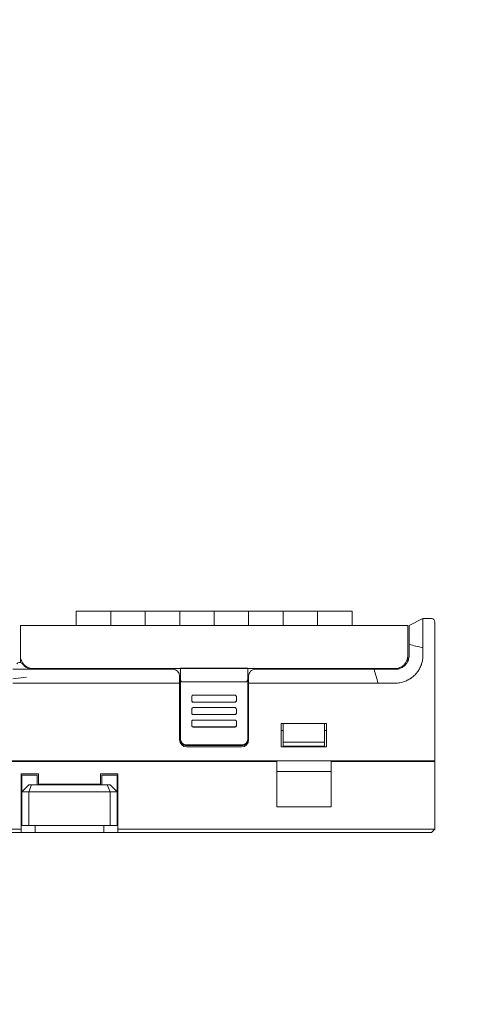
# Model space of a CAD drawing. Header units: millimetres. Extents: x -1114 to 1396, y -630 to 631.
# Tile 662 of 780: x 423 to 489, y 173 to 316. Entities that reach past the tile are written whole.
import ezdxf

# ---------------------------------------------------------------- set-up
doc = ezdxf.new("R2010")
doc.units = ezdxf.units.MM
doc.header["$MEASUREMENT"] = 0

msp = doc.modelspace()

# ---------------------------------------------------------------- linework, layer by layer
at = {"lineweight": 18}
for points, knots in [([(1038.9843, -629.7647), (1038.9843, -629.7647), (-1111.4882, -629.7647), (-1111.4882, -629.7647), (-1111.4882, -629.7647), (-1111.4882, -629.7647), (-1111.4882, 630.7883), (-1111.4882, 630.7883), (-1111.4882, 630.7883), (-1111.4882, 630.7883), (1038.9843, 630.7883), (1038.9843, 630.7883)], [0, 0, 0, 0, 0.33333333, 0.33333333, 0.33333333, 0.33333333, 0.66666667, 0.66666667, 0.66666667, 0.66666667, 1, 1, 1, 1]), ([(481.3473, 225.7412), (481.3489, 225.7875), (481.3492, 225.8336), (481.3487, 225.8796), (481.3487, 225.8796), (481.3484, 225.9025), (481.3479, 225.9255), (481.3475, 225.9484), (481.3475, 225.9484), (481.3471, 225.9713), (481.3467, 225.9941), (481.3464, 226.0169), (481.3464, 226.0169), (481.3451, 226.1081), (481.3445, 226.1986), (481.3442, 226.2884), (481.3442, 226.2884), (481.344, 226.3782), (481.3441, 226.4673), (481.3444, 226.5558), (481.3444, 226.5558), (481.3446, 226.6), (481.3448, 226.644), (481.345, 226.6878), (481.345, 226.6878), (481.3451, 226.7098), (481.3452, 226.7317), (481.3453, 226.7534), (481.3453, 226.7534), (481.3454, 226.7752), (481.3455, 226.7968), (481.3456, 226.8184), (481.3456, 226.8184), (481.346, 226.9044), (481.3464, 226.9884), (481.3467, 227.0703), (481.3467, 227.0703), (481.3469, 227.1523), (481.347, 227.2322), (481.3469, 227.3102), (481.3469, 227.3102), (481.3469, 227.3881), (481.3466, 227.464), (481.3463, 227.5379), (481.3463, 227.5379), (481.3461, 227.5748), (481.3458, 227.6113), (481.3456, 227.647), (481.3456, 227.647), (481.3454, 227.6826), (481.3451, 227.7175), (481.3448, 227.7516), (481.3448, 227.7516), (481.3443, 227.8197), (481.3438, 227.8847), (481.3434, 227.9466), (481.3434, 227.9466), (481.343, 228.0086), (481.3427, 228.0674), (481.3429, 228.1231), (481.3429, 228.1231), (481.3429, 228.1509), (481.3431, 228.178), (481.3433, 228.2042), (481.3433, 228.2042), (481.3435, 228.2174), (481.3436, 228.2303), (481.3438, 228.243), (481.3438, 228.243), (481.344, 228.2558), (481.3443, 228.2683), (481.3445, 228.2807), (481.3445, 228.2807), (481.3454, 228.33), (481.3457, 228.3752), (481.3458, 228.4167), (481.3458, 228.4167), (481.3458, 228.4581), (481.3456, 228.4957), (481.3454, 228.5294), (481.3454, 228.5294), (481.3452, 228.5631), (481.3451, 228.5929), (481.3453, 228.6189), (481.3453, 228.6189), (481.3454, 228.6319), (481.3456, 228.6439), (481.346, 228.6549), (481.346, 228.6549), (481.3464, 228.6659), (481.3469, 228.6759), (481.3477, 228.6848), (481.3477, 228.6848), (481.3485, 228.6937), (481.3495, 228.7016), (481.3508, 228.7084), (481.3508, 228.7084), (481.3514, 228.7118), (481.3522, 228.7149), (481.353, 228.7178), (481.353, 228.7178), (481.3538, 228.7207), (481.3548, 228.7233), (481.3558, 228.7257)], [0, 0, 0, 0, 0.03846154, 0.03846154, 0.03846154, 0.03846154, 0.07692308, 0.07692308, 0.07692308, 0.07692308, 0.11538462, 0.11538462, 0.11538462, 0.11538462, 0.15384615, 0.15384615, 0.15384615, 0.15384615, 0.19230769, 0.19230769, 0.19230769, 0.19230769, 0.23076923, 0.23076923, 0.23076923, 0.23076923, 0.26923077, 0.26923077, 0.26923077, 0.26923077, 0.30769231, 0.30769231, 0.30769231, 0.30769231, 0.34615385, 0.34615385, 0.34615385, 0.34615385, 0.38461538, 0.38461538, 0.38461538, 0.38461538, 0.42307692, 0.42307692, 0.42307692, 0.42307692, 0.46153846, 0.46153846, 0.46153846, 0.46153846, 0.5, 0.5, 0.5, 0.5, 0.53846154, 0.53846154, 0.53846154, 0.53846154, 0.57692308, 0.57692308, 0.57692308, 0.57692308, 0.61538462, 0.61538462, 0.61538462, 0.61538462, 0.65384615, 0.65384615, 0.65384615, 0.65384615, 0.69230769, 0.69230769, 0.69230769, 0.69230769, 0.73076923, 0.73076923, 0.73076923, 0.73076923, 0.76923077, 0.76923077, 0.76923077, 0.76923077, 0.80769231, 0.80769231, 0.80769231, 0.80769231, 0.84615385, 0.84615385, 0.84615385, 0.84615385, 0.88461538, 0.88461538, 0.88461538, 0.88461538, 0.92307692, 0.92307692, 0.92307692, 0.92307692, 0.96153846, 0.96153846, 0.96153846, 0.96153846, 1, 1, 1, 1]), ([(483.0923, 228.2412), (483.0923, 228.3738), (483.0397, 228.5009), (482.9459, 228.5947), (482.9459, 228.5947), (482.8521, 228.6885), (482.7249, 228.7412), (482.5923, 228.7412)], [0, 0, 0, 0, 0.5, 0.5, 0.5, 0.5, 1, 1, 1, 1]), ([(479.3457, 225.5501), (479.3457, 225.713), (479.3457, 225.8758), (479.3457, 226.0363), (479.3457, 226.0363), (479.3457, 226.0764), (479.3457, 226.1164), (479.3457, 226.1562), (479.3457, 226.1562), (479.3457, 226.196), (479.3457, 226.2357), (479.3457, 226.2752), (479.3457, 226.2752), (479.3457, 226.2949), (479.3457, 226.3147), (479.3457, 226.3343), (479.3457, 226.3343), (479.3457, 226.354), (479.3457, 226.3734), (479.3457, 226.3927), (479.3457, 226.3927), (479.3457, 226.4313), (479.3457, 226.4693), (479.3457, 226.5067), (479.3457, 226.5067), (479.3457, 226.5815), (479.3457, 226.6538), (479.3457, 226.7239), (479.3457, 226.7239), (479.3457, 226.794), (479.3457, 226.8617), (479.3457, 226.9272), (479.3457, 226.9272), (479.3457, 226.9436), (479.3457, 226.9598), (479.3457, 226.9759), (479.3457, 226.9759), (479.3457, 226.9919), (479.3457, 227.0079), (479.3457, 227.0236), (479.3457, 227.0236), (479.3457, 227.0551), (479.3457, 227.0856), (479.3457, 227.1152), (479.3457, 227.1152), (479.3457, 227.1745), (479.3457, 227.2301), (479.3457, 227.2822), (479.3457, 227.2822), (479.3457, 227.3343), (479.3457, 227.3828), (479.3457, 227.4275), (479.3457, 227.4275), (479.3457, 227.4387), (479.3457, 227.4496), (479.3457, 227.4603), (479.3457, 227.4603), (479.3457, 227.471), (479.3457, 227.4814), (479.3457, 227.4915), (479.3457, 227.4915), (479.3457, 227.5116), (479.3457, 227.5306), (479.3457, 227.5485), (479.3457, 227.5485), (479.3457, 227.5841), (479.3457, 227.6151), (479.3457, 227.6414), (479.3457, 227.6414), (479.3457, 227.6545), (479.3457, 227.6664), (479.3457, 227.6771), (479.3457, 227.6771), (479.3457, 227.6877), (479.3457, 227.6968), (479.3457, 227.7045), (479.3457, 227.7045), (479.3457, 227.7083), (479.3457, 227.7118), (479.3457, 227.7149), (479.3457, 227.7149), (479.3457, 227.718), (479.3457, 227.7208), (479.3457, 227.7233), (479.3457, 227.7233), (479.3457, 227.7282), (479.3457, 227.732), (479.3457, 227.7348), (479.3457, 227.7348), (479.3457, 227.7404), (479.3457, 227.7421), (479.3457, 227.7421), (479.3457, 227.7421), (479.3457, 227.7422), (479.3457, 227.7353), (479.3457, 227.7379)], [0, 0, 0, 0, 0.04166667, 0.04166667, 0.04166667, 0.04166667, 0.08333333, 0.08333333, 0.08333333, 0.08333333, 0.125, 0.125, 0.125, 0.125, 0.16666667, 0.16666667, 0.16666667, 0.16666667, 0.20833333, 0.20833333, 0.20833333, 0.20833333, 0.25, 0.25, 0.25, 0.25, 0.29166667, 0.29166667, 0.29166667, 0.29166667, 0.33333333, 0.33333333, 0.33333333, 0.33333333, 0.375, 0.375, 0.375, 0.375, 0.41666667, 0.41666667, 0.41666667, 0.41666667, 0.45833333, 0.45833333, 0.45833333, 0.45833333, 0.5, 0.5, 0.5, 0.5, 0.54166667, 0.54166667, 0.54166667, 0.54166667, 0.58333333, 0.58333333, 0.58333333, 0.58333333, 0.625, 0.625, 0.625, 0.625, 0.66666667, 0.66666667, 0.66666667, 0.66666667, 0.70833333, 0.70833333, 0.70833333, 0.70833333, 0.75, 0.75, 0.75, 0.75, 0.79166667, 0.79166667, 0.79166667, 0.79166667, 0.83333333, 0.83333333, 0.83333333, 0.83333333, 0.875, 0.875, 0.875, 0.875, 0.91666667, 0.91666667, 0.91666667, 0.91666667, 0.95833333, 0.95833333, 0.95833333, 0.95833333, 1, 1, 1, 1]), ([(481.3448, 224.5002), (481.343, 224.2648), (481.3464, 224.0294), (481.3467, 223.794), (481.3467, 223.794), (481.347, 223.5585), (481.3442, 223.3232), (481.3301, 223.0881)], [0, 0, 0, 0, 0.5, 0.5, 0.5, 0.5, 1, 1, 1, 1]), ([(422.9676, 223.391), (422.9676, 222.8871), (423.1678, 222.4038), (423.5241, 222.0475), (423.5241, 222.0475), (423.8804, 221.6912), (424.3637, 221.491), (424.8676, 221.491)], [0, 0, 0, 0, 0.5, 0.5, 0.5, 0.5, 1, 1, 1, 1]), ([(479.3457, 223.3912), (479.3457, 223.2591), (479.3327, 223.1293), (479.3073, 223.0015), (479.3073, 223.0015), (479.2947, 222.9377), (479.2788, 222.8744), (479.2598, 222.8116), (479.2598, 222.8116), (479.2503, 222.7802), (479.24, 222.7489), (479.2289, 222.7178), (479.2289, 222.7178), (479.2178, 222.6868), (479.206, 222.6561), (479.1934, 222.6258), (479.1934, 222.6258), (479.1433, 222.5048), (479.0819, 222.39), (479.0094, 222.2813), (479.0094, 222.2813), (478.9913, 222.2541), (478.9725, 222.2273), (478.953, 222.201), (478.953, 222.201), (478.9432, 222.1878), (478.9332, 222.1747), (478.9231, 222.1617), (478.9231, 222.1617), (478.913, 222.1487), (478.9027, 222.1358), (478.8922, 222.123), (478.8922, 222.123), (478.8504, 222.0721), (478.8065, 222.0236), (478.7604, 221.9775), (478.7604, 221.9775), (478.7143, 221.9314), (478.6661, 221.8876), (478.6158, 221.8462), (478.6158, 221.8462), (478.5655, 221.8049), (478.513, 221.7659), (478.4584, 221.7293), (478.4584, 221.7293), (478.4311, 221.711), (478.4032, 221.6933), (478.375, 221.6764), (478.375, 221.6764), (478.3467, 221.6594), (478.3182, 221.6433), (478.2894, 221.6278), (478.2894, 221.6278), (478.2317, 221.5969), (478.1728, 221.5691), (478.1127, 221.5441), (478.1127, 221.5441), (478.0526, 221.5191), (477.9912, 221.4971), (477.9287, 221.478), (477.9287, 221.478), (477.8974, 221.4685), (477.8658, 221.4597), (477.834, 221.4517), (477.834, 221.4517), (477.8021, 221.4437), (477.7698, 221.4364), (477.7375, 221.4299), (477.7375, 221.4299), (477.7052, 221.4235), (477.6728, 221.4178), (477.6404, 221.413), (477.6404, 221.413), (477.6079, 221.4082), (477.5753, 221.4041), (477.5427, 221.4009), (477.5427, 221.4009), (477.4774, 221.3944), (477.4117, 221.3912), (477.3457, 221.3912)], [0, 0, 0, 0, 0.05, 0.05, 0.05, 0.05, 0.1, 0.1, 0.1, 0.1, 0.15, 0.15, 0.15, 0.15, 0.2, 0.2, 0.2, 0.2, 0.25, 0.25, 0.25, 0.25, 0.3, 0.3, 0.3, 0.3, 0.35, 0.35, 0.35, 0.35, 0.4, 0.4, 0.4, 0.4, 0.45, 0.45, 0.45, 0.45, 0.5, 0.5, 0.5, 0.5, 0.55, 0.55, 0.55, 0.55, 0.6, 0.6, 0.6, 0.6, 0.65, 0.65, 0.65, 0.65, 0.7, 0.7, 0.7, 0.7, 0.75, 0.75, 0.75, 0.75, 0.8, 0.8, 0.8, 0.8, 0.85, 0.85, 0.85, 0.85, 0.9, 0.9, 0.9, 0.9, 0.95, 0.95, 0.95, 0.95, 1, 1, 1, 1]), ([(478.3695, 219.5244), (478.5703, 219.5776), (478.7645, 219.6457), (478.9523, 219.728), (478.9523, 219.728), (479.1402, 219.8103), (479.3215, 219.907), (479.4963, 220.0185), (479.4963, 220.0185), (479.5182, 220.0325), (479.5399, 220.0467), (479.5615, 220.061), (479.5615, 220.061), (479.5831, 220.0754), (479.6046, 220.09), (479.6258, 220.1047), (479.6258, 220.1047), (479.6683, 220.1342), (479.7101, 220.1644), (479.7513, 220.1954), (479.7513, 220.1954), (479.8335, 220.2573), (479.9131, 220.3221), (479.99, 220.3898), (479.99, 220.3898), (480.1438, 220.5252), (480.2868, 220.6722), (480.4189, 220.8308), (480.4189, 220.8308), (480.4519, 220.8705), (480.4843, 220.9109), (480.5159, 220.952), (480.5159, 220.952), (480.5476, 220.9932), (480.5784, 221.0349), (480.6083, 221.077), (480.6083, 221.077), (480.6681, 221.1613), (480.7243, 221.2475), (480.777, 221.3355), (480.777, 221.3355), (480.8297, 221.4235), (480.8789, 221.5133), (480.9246, 221.605), (480.9246, 221.605), (480.9703, 221.6967), (481.0124, 221.7902), (481.0511, 221.8855), (481.0511, 221.8855), (481.0705, 221.9332), (481.089, 221.9813), (481.1067, 222.0299), (481.1067, 222.0299), (481.1243, 222.0784), (481.1411, 222.1275), (481.1569, 222.1769), (481.1569, 222.1769), (481.1886, 222.2758), (481.2162, 222.3754), (481.2398, 222.4758), (481.2398, 222.4758), (481.2633, 222.5762), (481.2827, 222.6774), (481.2979, 222.7794), (481.2979, 222.7794), (481.313, 222.8815), (481.3239, 222.9843), (481.3301, 223.0881)], [0, 0, 0, 0, 0.05882353, 0.05882353, 0.05882353, 0.05882353, 0.11764706, 0.11764706, 0.11764706, 0.11764706, 0.17647059, 0.17647059, 0.17647059, 0.17647059, 0.23529412, 0.23529412, 0.23529412, 0.23529412, 0.29411765, 0.29411765, 0.29411765, 0.29411765, 0.35294118, 0.35294118, 0.35294118, 0.35294118, 0.41176471, 0.41176471, 0.41176471, 0.41176471, 0.47058824, 0.47058824, 0.47058824, 0.47058824, 0.52941176, 0.52941176, 0.52941176, 0.52941176, 0.58823529, 0.58823529, 0.58823529, 0.58823529, 0.64705882, 0.64705882, 0.64705882, 0.64705882, 0.70588235, 0.70588235, 0.70588235, 0.70588235, 0.76470588, 0.76470588, 0.76470588, 0.76470588, 0.82352941, 0.82352941, 0.82352941, 0.82352941, 0.88235294, 0.88235294, 0.88235294, 0.88235294, 0.94117647, 0.94117647, 0.94117647, 0.94117647, 1, 1, 1, 1]), ([(423.8676, 221.3909), (423.5343, 221.3909), (423.201, 221.3909), (422.8676, 221.3909), (422.8676, 221.3909), (422.5343, 221.3909), (422.201, 221.3909), (421.8676, 221.3909)], [0, 0, 0, 0, 0.5, 0.5, 0.5, 0.5, 1, 1, 1, 1]), ([(423.2676, 222.191), (423.1732, 222.3169), (423.025, 222.391), (422.8676, 222.391), (422.8676, 222.391), (422.7103, 222.391), (422.5621, 222.3169), (422.4676, 222.191)], [0, 0, 0, 0, 0.5, 0.5, 0.5, 0.5, 1, 1, 1, 1]), ([(457.0704, 221.3912), (456.8052, 221.3912), (456.5508, 221.2858), (456.3633, 221.0983), (456.3633, 221.0983), (456.1758, 220.9107), (456.0704, 220.6564), (456.0704, 220.3912)], [0, 0, 0, 0, 0.5, 0.5, 0.5, 0.5, 1, 1, 1, 1]), ([(474.2611, 221.3912), (474.3798, 221.3912), (474.4985, 221.3912), (474.6172, 221.3912), (474.6172, 221.3912), (474.7441, 221.3912), (474.871, 221.3912), (474.9979, 221.3912), (474.9979, 221.3912), (475.1248, 221.3912), (475.2517, 221.3912), (475.3786, 221.3912)], [0, 0, 0, 0, 0.33333333, 0.33333333, 0.33333333, 0.33333333, 0.66666667, 0.66666667, 0.66666667, 0.66666667, 1, 1, 1, 1]), ([(475.3786, 221.3912), (475.4379, 221.3912), (475.4971, 221.3912), (475.5563, 221.3912), (475.5563, 221.3912), (475.6199, 221.3912), (475.6834, 221.3912), (475.747, 221.3912), (475.747, 221.3912), (475.8106, 221.3912), (475.8741, 221.3912), (475.9377, 221.3912)], [0, 0, 0, 0, 0.33333333, 0.33333333, 0.33333333, 0.33333333, 0.66666667, 0.66666667, 0.66666667, 0.66666667, 1, 1, 1, 1]), ([(475.9377, 221.3912), (475.997, 221.3912), (476.0564, 221.3912), (476.1158, 221.3912), (476.1158, 221.3912), (476.1792, 221.3912), (476.2427, 221.3912), (476.3062, 221.3912), (476.3062, 221.3912), (476.3697, 221.3912), (476.4332, 221.3912), (476.4967, 221.3912)], [0, 0, 0, 0, 0.33333333, 0.33333333, 0.33333333, 0.33333333, 0.66666667, 0.66666667, 0.66666667, 0.66666667, 1, 1, 1, 1]), ([(446.1704, 220.1359), (446.171, 220.1057), (446.1717, 220.0756), (446.1738, 220.0455), (446.1738, 220.0455), (446.1759, 220.0167), (446.1794, 219.9879), (446.1841, 219.9593), (446.1841, 219.9593), (446.1886, 219.9318), (446.1943, 219.9044), (446.2013, 219.8774), (446.2013, 219.8774), (446.208, 219.8512), (446.2159, 219.8253), (446.2252, 219.7996), (446.2252, 219.7996), (446.2452, 219.7447), (446.2713, 219.6907), (446.3093, 219.6437), (446.3093, 219.6437), (446.3194, 219.6312), (446.3304, 219.6192), (446.3425, 219.6081), (446.3425, 219.6081), (446.3533, 219.5982), (446.365, 219.5891), (446.3777, 219.581), (446.3777, 219.581), (446.3918, 219.572), (446.4071, 219.5642), (446.4235, 219.5596), (446.4235, 219.5596), (446.4385, 219.5554), (446.4545, 219.5539), (446.4704, 219.5524)], [0, 0, 0, 0, 0.11111111, 0.11111111, 0.11111111, 0.11111111, 0.22222222, 0.22222222, 0.22222222, 0.22222222, 0.33333333, 0.33333333, 0.33333333, 0.33333333, 0.44444444, 0.44444444, 0.44444444, 0.44444444, 0.55555556, 0.55555556, 0.55555556, 0.55555556, 0.66666667, 0.66666667, 0.66666667, 0.66666667, 0.77777778, 0.77777778, 0.77777778, 0.77777778, 0.88888889, 0.88888889, 0.88888889, 0.88888889, 1, 1, 1, 1]), ([(455.6704, 219.5524), (455.6872, 219.5524), (455.7035, 219.5551), (455.7193, 219.5601), (455.7193, 219.5601), (455.735, 219.5652), (455.7494, 219.5723), (455.7629, 219.5808), (455.7629, 219.5808), (455.7696, 219.585), (455.7761, 219.5896), (455.7823, 219.5944), (455.7823, 219.5944), (455.7885, 219.5993), (455.7943, 219.6043), (455.8, 219.6096), (455.8, 219.6096), (455.8112, 219.62), (455.8215, 219.6313), (455.8311, 219.6431), (455.8311, 219.6431), (455.8407, 219.6549), (455.8494, 219.6672), (455.8575, 219.6797), (455.8575, 219.6797), (455.8655, 219.6922), (455.8729, 219.705), (455.8798, 219.7179), (455.8798, 219.7179), (455.8935, 219.7439), (455.9051, 219.7707), (455.9151, 219.7982), (455.9151, 219.7982), (455.9251, 219.8256), (455.9334, 219.8533), (455.9403, 219.8812), (455.9403, 219.8812), (455.9473, 219.909), (455.9529, 219.9371), (455.9573, 219.9652), (455.9573, 219.9652), (455.9662, 220.0215), (455.9704, 220.0784), (455.9704, 220.1358)], [0, 0, 0, 0, 0.09090909, 0.09090909, 0.09090909, 0.09090909, 0.18181818, 0.18181818, 0.18181818, 0.18181818, 0.27272727, 0.27272727, 0.27272727, 0.27272727, 0.36363636, 0.36363636, 0.36363636, 0.36363636, 0.45454545, 0.45454545, 0.45454545, 0.45454545, 0.54545455, 0.54545455, 0.54545455, 0.54545455, 0.63636364, 0.63636364, 0.63636364, 0.63636364, 0.72727273, 0.72727273, 0.72727273, 0.72727273, 0.81818182, 0.81818182, 0.81818182, 0.81818182, 0.90909091, 0.90909091, 0.90909091, 0.90909091, 1, 1, 1, 1]), ([(423.8676, 219.3912), (423.5343, 219.3912), (423.201, 219.3912), (422.8676, 219.3912), (422.8676, 219.3912), (422.5343, 219.3912), (422.201, 219.3912), (421.8676, 219.3912)], [0, 0, 0, 0, 0.5, 0.5, 0.5, 0.5, 1, 1, 1, 1]), ([(474.849, 219.3912), (474.849, 219.3912), (474.849, 219.3912), (474.849, 219.3912), (474.849, 219.3912), (475.3209, 219.3912), (475.7912, 219.3911), (476.2621, 219.3913)], [0, 0, 0, 0, 0.5, 0.5, 0.5, 0.5, 1, 1, 1, 1]), ([(476.2621, 219.3913), (476.2621, 219.3913), (476.2621, 219.3913), (476.2621, 219.3913), (476.2621, 219.3913), (476.4976, 219.3913), (476.7331, 219.3906), (476.9684, 219.3919)], [0, 0, 0, 0, 0.5, 0.5, 0.5, 0.5, 1, 1, 1, 1]), ([(476.9684, 219.3919), (476.9684, 219.3919), (476.9684, 219.3919), (476.9685, 219.3919), (476.9685, 219.3919), (477.2038, 219.3932), (477.4396, 219.3839), (477.6743, 219.4042)], [0, 0, 0, 0, 0.5, 0.5, 0.5, 0.5, 1, 1, 1, 1]), ([(477.6743, 219.4042), (477.6743, 219.4042), (477.6744, 219.4042), (477.6744, 219.4042), (477.6744, 219.4042), (477.909, 219.4245), (478.142, 219.464), (478.3695, 219.5244)], [0, 0, 0, 0, 0.5, 0.5, 0.5, 0.5, 1, 1, 1, 1]), ([(448.0242, 217.6444), (447.9712, 217.6444), (447.9203, 217.6234), (447.8828, 217.5859), (447.8828, 217.5859), (447.8453, 217.5485), (447.8242, 217.4977), (447.8242, 217.4447)], [0, 0, 0, 0, 0.5, 0.5, 0.5, 0.5, 1, 1, 1, 1]), ([(454.299, 217.4447), (454.299, 217.4977), (454.2779, 217.5485), (454.2404, 217.5859), (454.2404, 217.5859), (454.2029, 217.6234), (454.1521, 217.6444), (454.099, 217.6444)], [0, 0, 0, 0, 0.5, 0.5, 0.5, 0.5, 1, 1, 1, 1]), ([(447.8242, 216.8455), (447.8242, 216.7926), (447.8453, 216.7418), (447.8828, 216.7043), (447.8828, 216.7043), (447.9203, 216.6669), (447.9712, 216.6458), (448.0242, 216.6458)], [0, 0, 0, 0, 0.5, 0.5, 0.5, 0.5, 1, 1, 1, 1]), ([(447.8242, 216.8289), (447.8242, 216.7759), (447.8453, 216.7251), (447.8828, 216.6876), (447.8828, 216.6876), (447.9203, 216.6502), (447.9712, 216.6291), (448.0242, 216.6291)], [0, 0, 0, 0, 0.5, 0.5, 0.5, 0.5, 1, 1, 1, 1]), ([(448.0242, 215.8375), (447.9712, 215.8375), (447.9203, 215.8165), (447.8828, 215.779), (447.8828, 215.779), (447.8453, 215.7415), (447.8242, 215.6907), (447.8242, 215.6378)], [0, 0, 0, 0, 0.5, 0.5, 0.5, 0.5, 1, 1, 1, 1]), ([(454.099, 216.6458), (454.1521, 216.6458), (454.2029, 216.6669), (454.2404, 216.7043), (454.2404, 216.7043), (454.2779, 216.7418), (454.299, 216.7926), (454.299, 216.8455)], [0, 0, 0, 0, 0.5, 0.5, 0.5, 0.5, 1, 1, 1, 1]), ([(454.299, 215.6378), (454.299, 215.6907), (454.2779, 215.7415), (454.2404, 215.779), (454.2404, 215.779), (454.2029, 215.8165), (454.1521, 215.8375), (454.099, 215.8375)], [0, 0, 0, 0, 0.5, 0.5, 0.5, 0.5, 1, 1, 1, 1]), ([(447.8242, 215.0386), (447.8242, 214.9856), (447.8453, 214.9348), (447.8828, 214.8974), (447.8828, 214.8974), (447.9203, 214.8599), (447.9712, 214.8389), (448.0242, 214.8389)], [0, 0, 0, 0, 0.5, 0.5, 0.5, 0.5, 1, 1, 1, 1]), ([(447.8242, 215.0219), (447.8242, 214.9689), (447.8453, 214.9181), (447.8828, 214.8807), (447.8828, 214.8807), (447.9203, 214.8432), (447.9712, 214.8222), (448.0242, 214.8222)], [0, 0, 0, 0, 0.5, 0.5, 0.5, 0.5, 1, 1, 1, 1]), ([(448.0242, 214.0305), (447.9712, 214.0305), (447.9203, 214.0095), (447.8828, 213.9721), (447.8828, 213.9721), (447.8453, 213.9346), (447.8242, 213.8838), (447.8242, 213.8308)], [0, 0, 0, 0, 0.5, 0.5, 0.5, 0.5, 1, 1, 1, 1]), ([(454.099, 214.8389), (454.1521, 214.8389), (454.2029, 214.8599), (454.2404, 214.8974), (454.2404, 214.8974), (454.2779, 214.9348), (454.299, 214.9856), (454.299, 215.0386)], [0, 0, 0, 0, 0.5, 0.5, 0.5, 0.5, 1, 1, 1, 1]), ([(454.299, 213.8308), (454.299, 213.8838), (454.2779, 213.9346), (454.2404, 213.9721), (454.2404, 213.9721), (454.2029, 214.0095), (454.1521, 214.0305), (454.099, 214.0305)], [0, 0, 0, 0, 0.5, 0.5, 0.5, 0.5, 1, 1, 1, 1]), ([(447.8242, 213.2316), (447.8242, 213.1787), (447.8453, 213.1279), (447.8828, 213.0904), (447.8828, 213.0904), (447.9203, 213.053), (447.9712, 213.0319), (448.0242, 213.0319)], [0, 0, 0, 0, 0.5, 0.5, 0.5, 0.5, 1, 1, 1, 1]), ([(447.8242, 213.215), (447.8242, 213.162), (447.8453, 213.1112), (447.8828, 213.0737), (447.8828, 213.0737), (447.9203, 213.0363), (447.9712, 213.0152), (448.0242, 213.0152)], [0, 0, 0, 0, 0.5, 0.5, 0.5, 0.5, 1, 1, 1, 1]), ([(454.099, 213.0319), (454.1521, 213.0319), (454.2029, 213.053), (454.2404, 213.0904), (454.2404, 213.0904), (454.2779, 213.1279), (454.299, 213.1787), (454.299, 213.2316)], [0, 0, 0, 0, 0.5, 0.5, 0.5, 0.5, 1, 1, 1, 1]), ([(447.0704, 210.4073), (447.011, 210.4073), (446.9526, 210.4131), (446.8951, 210.4245), (446.8951, 210.4245), (446.8663, 210.4302), (446.8378, 210.4373), (446.8096, 210.4459), (446.8096, 210.4459), (446.7813, 210.4544), (446.7532, 210.4645), (446.726, 210.4757), (446.726, 210.4757), (446.6715, 210.4983), (446.6199, 210.5258), (446.571, 210.5584), (446.571, 210.5584), (446.5587, 210.5666), (446.5467, 210.575), (446.5348, 210.5838), (446.5348, 210.5838), (446.5229, 210.5926), (446.5112, 210.6017), (446.4998, 210.6111), (446.4998, 210.6111), (446.4768, 210.6299), (446.455, 210.6496), (446.4342, 210.6703), (446.4342, 210.6703), (446.3927, 210.7118), (446.3555, 210.757), (446.3226, 210.806), (446.3226, 210.806), (446.3144, 210.8183), (446.3064, 210.8308), (446.2988, 210.8435), (446.2988, 210.8435), (446.2911, 210.8562), (446.2839, 210.869), (446.2769, 210.882), (446.2769, 210.882), (446.263, 210.9079), (446.2505, 210.9344), (446.2392, 210.9614), (446.2392, 210.9614), (446.228, 210.9884), (446.2181, 211.016), (446.2095, 211.0441), (446.2095, 211.0441), (446.2052, 211.0581), (446.2013, 211.0723), (446.1976, 211.0866), (446.1976, 211.0866), (446.194, 211.101), (446.1908, 211.1155), (446.1879, 211.13), (446.1879, 211.13), (446.1762, 211.188), (446.1704, 211.2467), (446.1704, 211.3061)], [0, 0, 0, 0, 0.06666667, 0.06666667, 0.06666667, 0.06666667, 0.13333333, 0.13333333, 0.13333333, 0.13333333, 0.2, 0.2, 0.2, 0.2, 0.26666667, 0.26666667, 0.26666667, 0.26666667, 0.33333333, 0.33333333, 0.33333333, 0.33333333, 0.4, 0.4, 0.4, 0.4, 0.46666667, 0.46666667, 0.46666667, 0.46666667, 0.53333333, 0.53333333, 0.53333333, 0.53333333, 0.6, 0.6, 0.6, 0.6, 0.66666667, 0.66666667, 0.66666667, 0.66666667, 0.73333333, 0.73333333, 0.73333333, 0.73333333, 0.8, 0.8, 0.8, 0.8, 0.86666667, 0.86666667, 0.86666667, 0.86666667, 0.93333333, 0.93333333, 0.93333333, 0.93333333, 1, 1, 1, 1]), ([(446.1704, 211.2317), (446.1704, 210.9933), (446.2652, 210.7647), (446.434, 210.5962), (446.434, 210.5962), (446.6028, 210.4276), (446.8317, 210.3329), (447.0704, 210.3329)], [0, 0, 0, 0, 0.5, 0.5, 0.5, 0.5, 1, 1, 1, 1]), ([(455.9704, 211.3061), (455.9704, 211.2467), (455.9646, 211.1884), (455.9532, 211.131), (455.9532, 211.131), (455.9475, 211.1023), (455.9403, 211.0738), (455.9318, 211.0456), (455.9318, 211.0456), (455.9232, 211.0174), (455.9132, 210.9893), (455.9019, 210.9621), (455.9019, 210.9621), (455.8793, 210.9077), (455.8517, 210.8561), (455.8191, 210.8073), (455.8191, 210.8073), (455.811, 210.7951), (455.8025, 210.7831), (455.7937, 210.7712), (455.7937, 210.7712), (455.7849, 210.7594), (455.7758, 210.7477), (455.7664, 210.7362), (455.7664, 210.7362), (455.7476, 210.7133), (455.7278, 210.6915), (455.707, 210.6708), (455.707, 210.6708), (455.6656, 210.6293), (455.6203, 210.5921), (455.5712, 210.5593), (455.5712, 210.5593), (455.5589, 210.5511), (455.5463, 210.5431), (455.5336, 210.5355), (455.5336, 210.5355), (455.5209, 210.5279), (455.5081, 210.5206), (455.4951, 210.5137), (455.4951, 210.5137), (455.4691, 210.4998), (455.4426, 210.4873), (455.4156, 210.476), (455.4156, 210.476), (455.3885, 210.4648), (455.3609, 210.4549), (455.3328, 210.4464), (455.3328, 210.4464), (455.3187, 210.4421), (455.3045, 210.4381), (455.2901, 210.4345), (455.2901, 210.4345), (455.2758, 210.4309), (455.2613, 210.4276), (455.2467, 210.4247), (455.2467, 210.4247), (455.1886, 210.4131), (455.1298, 210.4073), (455.0704, 210.4073)], [0, 0, 0, 0, 0.06666667, 0.06666667, 0.06666667, 0.06666667, 0.13333333, 0.13333333, 0.13333333, 0.13333333, 0.2, 0.2, 0.2, 0.2, 0.26666667, 0.26666667, 0.26666667, 0.26666667, 0.33333333, 0.33333333, 0.33333333, 0.33333333, 0.4, 0.4, 0.4, 0.4, 0.46666667, 0.46666667, 0.46666667, 0.46666667, 0.53333333, 0.53333333, 0.53333333, 0.53333333, 0.6, 0.6, 0.6, 0.6, 0.66666667, 0.66666667, 0.66666667, 0.66666667, 0.73333333, 0.73333333, 0.73333333, 0.73333333, 0.8, 0.8, 0.8, 0.8, 0.86666667, 0.86666667, 0.86666667, 0.86666667, 0.93333333, 0.93333333, 0.93333333, 0.93333333, 1, 1, 1, 1]), ([(455.0704, 210.3329), (455.3091, 210.3329), (455.538, 210.4276), (455.7068, 210.5962), (455.7068, 210.5962), (455.8756, 210.7647), (455.9704, 210.9933), (455.9704, 211.2317)], [0, 0, 0, 0, 0.5, 0.5, 0.5, 0.5, 1, 1, 1, 1])]:
    msp.add_open_spline(points, degree=3, knots=knots, dxfattribs=at)
for points in [[(431.0729, 229.8331), (431.0729, 229.8331), (431.0729, 227.7409), (431.0729, 227.7409)], [(431.0729, 227.7409), (431.0729, 227.7409), (431.0729, 229.8331), (431.0729, 229.8331)], [(431.2729, 229.8331), (431.2729, 229.8331), (431.0729, 229.8331), (431.0729, 229.8331)], [(431.2729, 229.8331), (431.2729, 229.8331), (435.8729, 229.8331), (435.8729, 229.8331)], [(434.9612, 229.8331), (434.9704, 229.8331), (434.975, 229.833), (434.975, 229.833)], [(436.0729, 229.8331), (436.0729, 229.8331), (435.8729, 229.8331), (435.8729, 229.8331)], [(436.0729, 229.8331), (436.0729, 229.8331), (436.0729, 227.7409), (436.0729, 227.7409)], [(436.0729, 229.8331), (436.0729, 229.8331), (436.0729, 227.7409), (436.0729, 227.7409)], [(436.0729, 227.7409), (436.0729, 227.7409), (436.0729, 229.8331), (436.0729, 229.8331)], [(436.2729, 229.8331), (436.2729, 229.8331), (436.0729, 229.8331), (436.0729, 229.8331)], [(436.0729, 229.8331), (436.0729, 229.8331), (436.0729, 227.7409), (436.0729, 227.7409)], [(436.2729, 229.8331), (436.2729, 229.8331), (440.8729, 229.8331), (440.8729, 229.8331)], [(439.9612, 229.8331), (439.9704, 229.8331), (439.975, 229.833), (439.975, 229.833)], [(441.0729, 229.8331), (441.0729, 229.8331), (440.8729, 229.8331), (440.8729, 229.8331)], [(441.0729, 229.8331), (441.0729, 229.8331), (441.0729, 227.7409), (441.0729, 227.7409)], [(441.0729, 229.8331), (441.0729, 229.8331), (441.0729, 227.7409), (441.0729, 227.7409)], [(441.0729, 229.8331), (441.0729, 229.8331), (441.0729, 227.7409), (441.0729, 227.7409)], [(441.0729, 227.7409), (441.0729, 227.7409), (441.0729, 229.8331), (441.0729, 229.8331)], [(441.2729, 229.8331), (441.2729, 229.8331), (441.0729, 229.8331), (441.0729, 229.8331)], [(441.2729, 229.8331), (441.2729, 229.8331), (445.8729, 229.8331), (445.8729, 229.8331)], [(444.9612, 229.8331), (444.9704, 229.8331), (444.975, 229.833), (444.975, 229.833)], [(446.0729, 229.8331), (446.0729, 229.8331), (445.8729, 229.8331), (445.8729, 229.8331)], [(446.0729, 229.8331), (446.0729, 229.8331), (446.0729, 227.7409), (446.0729, 227.7409)], [(446.0729, 229.8331), (446.0729, 229.8331), (446.0729, 227.7409), (446.0729, 227.7409)], [(446.0729, 229.8331), (446.0729, 229.8331), (446.0729, 227.7409), (446.0729, 227.7409)], [(446.2729, 229.8331), (446.2729, 229.8331), (446.0729, 229.8331), (446.0729, 229.8331)], [(446.0729, 227.7409), (446.0729, 227.7409), (446.0729, 229.8331), (446.0729, 229.8331)], [(446.2729, 229.8331), (446.2729, 229.8331), (450.8729, 229.8331), (450.8729, 229.8331)], [(449.9612, 229.8331), (449.9704, 229.8331), (449.975, 229.833), (449.975, 229.833)], [(451.0729, 229.8331), (451.0729, 229.8331), (450.8729, 229.8331), (450.8729, 229.8331)], [(451.0729, 229.8331), (451.0729, 229.8331), (451.0729, 227.7409), (451.0729, 227.7409)], [(451.0729, 229.8331), (451.0729, 229.8331), (451.0729, 227.7409), (451.0729, 227.7409)], [(451.0729, 227.7409), (451.0729, 227.7409), (451.0729, 229.8331), (451.0729, 229.8331)], [(451.2729, 229.8331), (451.2729, 229.8331), (451.0729, 229.8331), (451.0729, 229.8331)], [(451.0729, 229.8331), (451.0729, 229.8331), (451.0729, 227.7409), (451.0729, 227.7409)], [(451.2729, 229.8331), (451.2729, 229.8331), (455.8729, 229.8331), (455.8729, 229.8331)], [(454.9612, 229.8331), (454.9704, 229.8331), (454.975, 229.833), (454.975, 229.833)], [(456.0729, 229.8331), (456.0729, 229.8331), (455.8729, 229.8331), (455.8729, 229.8331)], [(456.0729, 229.8331), (456.0729, 229.8331), (456.0729, 227.7409), (456.0729, 227.7409)], [(456.0729, 229.8331), (456.0729, 229.8331), (456.0729, 227.7409), (456.0729, 227.7409)], [(456.0729, 229.8331), (456.0729, 229.8331), (456.0729, 227.7409), (456.0729, 227.7409)], [(456.0729, 227.7409), (456.0729, 227.7409), (456.0729, 229.8331), (456.0729, 229.8331)], [(456.2729, 229.8331), (456.2729, 229.8331), (456.0729, 229.8331), (456.0729, 229.8331)], [(456.2729, 229.8331), (456.2729, 229.8331), (460.8729, 229.8331), (460.8729, 229.8331)], [(459.9612, 229.8331), (459.9704, 229.8331), (459.975, 229.833), (459.975, 229.833)], [(461.0729, 229.8331), (461.0729, 229.8331), (460.8729, 229.8331), (460.8729, 229.8331)], [(461.0729, 229.8331), (461.0729, 229.8331), (461.0729, 227.7409), (461.0729, 227.7409)], [(461.0729, 229.8331), (461.0729, 229.8331), (461.0729, 227.7409), (461.0729, 227.7409)], [(461.0729, 227.7409), (461.0729, 227.7409), (461.0729, 229.8331), (461.0729, 229.8331)], [(461.2729, 229.8331), (461.2729, 229.8331), (461.0729, 229.8331), (461.0729, 229.8331)], [(461.0729, 229.8331), (461.0729, 229.8331), (461.0729, 227.7409), (461.0729, 227.7409)], [(461.2729, 229.8331), (461.2729, 229.8331), (465.8729, 229.8331), (465.8729, 229.8331)], [(464.9612, 229.8331), (464.9704, 229.8331), (464.975, 229.833), (464.975, 229.833)], [(466.0729, 229.8331), (466.0729, 229.8331), (465.8729, 229.8331), (465.8729, 229.8331)], [(466.0729, 229.8331), (466.0729, 229.8331), (466.0729, 227.7409), (466.0729, 227.7409)], [(466.0729, 229.8331), (466.0729, 229.8331), (466.0729, 227.7409), (466.0729, 227.7409)], [(466.0729, 229.8331), (466.0729, 229.8331), (466.0729, 227.7409), (466.0729, 227.7409)], [(466.2729, 229.8331), (466.2729, 229.8331), (466.0729, 229.8331), (466.0729, 229.8331)], [(466.0729, 227.7409), (466.0729, 227.7409), (466.0729, 229.8331), (466.0729, 229.8331)], [(466.2729, 229.8331), (466.2729, 229.8331), (470.8729, 229.8331), (470.8729, 229.8331)], [(469.9612, 229.8331), (469.9704, 229.8331), (469.975, 229.833), (469.975, 229.833)], [(471.0729, 229.8331), (471.0729, 229.8331), (470.8729, 229.8331), (470.8729, 229.8331)], [(471.0729, 229.8331), (471.0729, 229.8331), (471.0729, 227.7409), (471.0729, 227.7409)], [(471.0729, 229.8331), (471.0729, 229.8331), (471.0729, 227.7409), (471.0729, 227.7409)], [(481.3429, 228.7412), (481.3429, 228.7412), (479.3457, 227.7414), (479.3457, 227.7414)], [(481.3588, 228.737), (481.3588, 228.737), (479.3457, 227.7395), (479.3457, 227.7395)], [(482.5923, 228.7412), (482.5923, 228.7412), (481.3535, 228.7412), (481.3535, 228.7412)], [(481.3535, 228.7412), (481.3601, 228.7412), (481.3602, 228.7361), (481.3558, 228.7258)], [(481.3541, 228.7412), (481.3541, 228.7412), (481.9732, 228.7412), (481.9732, 228.7412)], [(481.9732, 228.7412), (481.9732, 228.7412), (482.5923, 228.7412), (482.5923, 228.7412)], [(422.9676, 227.741), (422.9676, 227.741), (479.1732, 227.741), (479.1732, 227.741)], [(422.9676, 225.741), (422.9676, 225.741), (422.9676, 227.741), (422.9676, 227.741)], [(479.1732, 227.741), (479.1732, 227.741), (422.9676, 227.741), (422.9676, 227.741)], [(479.1732, 227.741), (479.1732, 227.741), (479.1732, 225.741), (479.1732, 225.741)], [(483.0923, 228.2412), (483.0923, 228.2412), (483.0923, 225.7412), (483.0923, 225.7412)], [(422.9676, 223.391), (422.9676, 223.391), (422.9676, 225.741), (422.9676, 225.741)], [(479.1732, 225.741), (479.1732, 225.741), (479.1732, 223.391), (479.1732, 223.391)], [(479.3457, 224.9911), (479.3457, 225.1774), (479.3457, 225.3637), (479.3457, 225.5501)], [(481.3473, 225.7412), (481.3413, 225.5629), (481.3484, 225.3847), (481.3467, 225.2064)], [(483.0923, 225.7412), (483.0923, 225.7412), (483.0923, 208.1465), (483.0923, 208.1465)], [(483.0923, 225.7412), (483.0923, 225.7412), (483.0923, 208.1465), (483.0923, 208.1465)], [(481.3448, 224.5002), (480.6785, 224.6639), (480.012, 224.8275), (479.3456, 224.9911)], [(479.3457, 223.8737), (479.3457, 224.2462), (479.3457, 224.6186), (479.3457, 224.9911)], [(481.3467, 225.2064), (481.3445, 224.971), (481.3467, 224.7356), (481.3448, 224.5002)], [(422.9676, 223.391), (422.9676, 223.391), (422.9676, 222.3808), (422.9676, 222.3808)], [(477.2732, 221.491), (478.3225, 221.491), (479.1732, 222.3416), (479.1732, 223.391)], [(479.1732, 222.6213), (479.1732, 222.6213), (479.1732, 223.391), (479.1732, 223.391)], [(479.3457, 223.8737), (479.3457, 223.7128), (479.3457, 223.552), (479.3457, 223.3912)], [(423.2676, 222.191), (423.6397, 221.6949), (424.2209, 221.3994), (424.841, 221.3912)], [(423.8676, 221.3912), (423.8676, 221.3912), (424.841, 221.3912), (424.841, 221.3912)], [(424.841, 221.3912), (424.8499, 221.391), (424.8588, 221.391), (424.8676, 221.391)], [(446.1704, 221.491), (446.1704, 221.491), (424.8676, 221.491), (424.8676, 221.491)], [(425.8676, 221.391), (425.8676, 221.391), (424.8676, 221.391), (424.8676, 221.391)], [(425.8676, 221.3912), (425.8676, 221.3912), (445.0704, 221.3912), (445.0704, 221.3912)], [(431.3676, 221.491), (431.3676, 221.491), (431.3676, 221.3912), (431.3676, 221.3912)], [(433.3676, 221.491), (433.3676, 221.491), (433.3676, 221.3911), (433.3676, 221.3911)], [(446.0704, 220.3912), (446.0704, 220.9434), (445.6227, 221.3912), (445.0704, 221.3912)], [(446.1704, 221.4982), (446.1704, 221.4982), (446.1704, 221.5434), (446.1704, 221.5434)], [(455.9704, 221.5434), (455.9704, 221.5434), (446.1704, 221.5434), (446.1704, 221.5434)], [(446.1704, 221.497), (446.1704, 221.0433), (446.1704, 220.5896), (446.1704, 220.1359)], [(455.9704, 221.4969), (452.7037, 221.4969), (449.4371, 221.497), (446.1704, 221.497)], [(455.9704, 221.5434), (455.9704, 221.5434), (455.9704, 221.498), (455.9704, 221.498)], [(455.9704, 220.1358), (455.9704, 220.5895), (455.9704, 221.0432), (455.9704, 221.4969)], [(477.2732, 221.491), (477.2732, 221.491), (455.9704, 221.491), (455.9704, 221.491)], [(457.0704, 221.3912), (457.0704, 221.3912), (474.2611, 221.3912), (474.2611, 221.3912)], [(462.5704, 221.491), (462.5704, 221.491), (462.5704, 221.3911), (462.5704, 221.3911)], [(468.7732, 221.491), (468.7732, 221.491), (468.7732, 221.3911), (468.7732, 221.3911)], [(470.7732, 221.491), (470.7732, 221.491), (470.7732, 221.3912), (470.7732, 221.3912)], [(474.2611, 221.3912), (474.4571, 220.7245), (474.653, 220.0579), (474.849, 219.3912)], [(476.4967, 221.3912), (476.683, 221.3912), (476.8693, 221.3912), (477.0557, 221.3912)], [(476.7729, 221.3912), (476.7729, 221.3912), (476.7729, 221.491), (476.7729, 221.491)], [(476.7729, 221.491), (476.7729, 221.491), (476.7729, 221.3912), (476.7729, 221.3912)], [(477.0557, 221.3912), (477.1523, 221.3912), (477.249, 221.3912), (477.3457, 221.3912)], [(477.2729, 221.3911), (477.2729, 221.3911), (477.2729, 221.491), (477.2729, 221.491)], [(423.8676, 220.2548), (423.8676, 220.2548), (421.8676, 220.0033), (421.8676, 220.0033)], [(446.0653, 220.491), (446.0653, 220.491), (446.1704, 220.491), (446.1704, 220.491)], [(446.0704, 220.3912), (446.0704, 220.3912), (446.0704, 219.3912), (446.0704, 219.3912)], [(446.0704, 219.991), (446.0704, 219.991), (446.1706, 219.991), (446.1706, 219.991)], [(446.0729, 220.491), (446.0729, 220.491), (446.0729, 219.991), (446.0729, 219.991)], [(446.0729, 220.491), (446.0729, 220.491), (446.0729, 219.991), (446.0729, 219.991)], [(446.0729, 220.491), (446.0729, 220.491), (446.0729, 219.991), (446.0729, 219.991)], [(446.0729, 219.991), (446.0729, 219.991), (446.0729, 220.491), (446.0729, 220.491)], [(446.1704, 211.3061), (446.1704, 211.3061), (446.1704, 220.1359), (446.1704, 220.1359)], [(446.1704, 211.3062), (446.1704, 211.3062), (446.1704, 220.1291), (446.1704, 220.1291)], [(455.9704, 220.491), (455.9704, 220.491), (456.0755, 220.491), (456.0755, 220.491)], [(455.9704, 220.1358), (455.9704, 220.1358), (455.9704, 211.3061), (455.9704, 211.3061)], [(455.9704, 220.1289), (455.9704, 220.1289), (455.9704, 211.3062), (455.9704, 211.3062)], [(455.9704, 219.991), (455.9704, 219.991), (456.0704, 219.991), (456.0704, 219.991)], [(456.0704, 219.3912), (456.0704, 219.3912), (456.0704, 220.3912), (456.0704, 220.3912)], [(456.0729, 220.491), (456.0729, 220.491), (456.0729, 220.4612), (456.0729, 220.4612)], [(456.0729, 220.491), (456.0729, 220.491), (456.0729, 220.4612), (456.0729, 220.4612)], [(456.0729, 220.491), (456.0729, 220.491), (456.0729, 220.4612), (456.0729, 220.4612)], [(456.0729, 220.4612), (456.0729, 220.4612), (456.0729, 220.491), (456.0729, 220.491)], [(423.8676, 219.3912), (423.8676, 219.3912), (446.0704, 219.3912), (446.0704, 219.3912)], [(446.0704, 211.1495), (446.0704, 211.1495), (446.0704, 219.3912), (446.0704, 219.3912)], [(455.6704, 219.5524), (455.6704, 219.5524), (446.4704, 219.5525), (446.4704, 219.5525)], [(456.0704, 219.3912), (456.0704, 219.3912), (456.0704, 211.1495), (456.0704, 211.1495)], [(456.0704, 219.3912), (456.0704, 219.3912), (474.849, 219.3912), (474.849, 219.3912)], [(447.8242, 217.4447), (447.8242, 217.4447), (447.8242, 216.8455), (447.8242, 216.8455)], [(454.099, 217.6444), (454.099, 217.6444), (448.0242, 217.6444), (448.0242, 217.6444)], [(454.299, 216.8455), (454.299, 216.8455), (454.299, 217.4447), (454.299, 217.4447)], [(447.8242, 216.8289), (447.8242, 216.8289), (447.8242, 216.8455), (447.8242, 216.8455)], [(447.8242, 216.8455), (447.8242, 216.8455), (447.8242, 216.8289), (447.8242, 216.8289)], [(447.8242, 215.6378), (447.8242, 215.6378), (447.8242, 215.0386), (447.8242, 215.0386)], [(448.0242, 216.6458), (448.0242, 216.6458), (454.099, 216.6458), (454.099, 216.6458)], [(454.099, 216.6291), (454.099, 216.6291), (448.0242, 216.6291), (448.0242, 216.6291)], [(454.099, 215.8375), (454.099, 215.8375), (448.0242, 215.8375), (448.0242, 215.8375)], [(454.099, 216.6291), (454.2095, 216.6291), (454.299, 216.7186), (454.299, 216.8289)], [(454.299, 216.8477), (454.299, 216.8477), (454.299, 216.8289), (454.299, 216.8289)], [(454.299, 216.8455), (454.299, 216.8455), (454.299, 216.8289), (454.299, 216.8289)], [(454.299, 215.0386), (454.299, 215.0386), (454.299, 215.6378), (454.299, 215.6378)], [(447.8242, 215.0219), (447.8242, 215.0219), (447.8242, 215.0386), (447.8242, 215.0386)], [(447.8242, 215.0386), (447.8242, 215.0386), (447.8242, 215.0219), (447.8242, 215.0219)], [(448.0242, 214.8389), (448.0242, 214.8389), (454.099, 214.8389), (454.099, 214.8389)], [(454.099, 214.8222), (454.099, 214.8222), (448.0242, 214.8222), (448.0242, 214.8222)], [(454.099, 214.0305), (454.099, 214.0305), (448.0242, 214.0305), (448.0242, 214.0305)], [(454.099, 214.8222), (454.2095, 214.8222), (454.299, 214.9116), (454.299, 215.0219)], [(454.299, 215.0408), (454.299, 215.0408), (454.299, 215.0219), (454.299, 215.0219)], [(454.299, 215.0386), (454.299, 215.0386), (454.299, 215.0219), (454.299, 215.0219)], [(447.8242, 213.8308), (447.8242, 213.8308), (447.8242, 213.2316), (447.8242, 213.2316)], [(447.8242, 213.215), (447.8242, 213.215), (447.8242, 213.2316), (447.8242, 213.2316)], [(447.8242, 213.2316), (447.8242, 213.2316), (447.8242, 213.215), (447.8242, 213.215)], [(448.0242, 213.0319), (448.0242, 213.0319), (454.099, 213.0319), (454.099, 213.0319)], [(454.099, 213.0152), (454.099, 213.0152), (448.0242, 213.0152), (448.0242, 213.0152)], [(454.099, 213.0152), (454.2095, 213.0152), (454.299, 213.1047), (454.299, 213.215)], [(454.299, 213.2316), (454.299, 213.2316), (454.299, 213.8308), (454.299, 213.8308)], [(454.299, 213.2338), (454.299, 213.2338), (454.299, 213.215), (454.299, 213.215)], [(454.299, 213.2316), (454.299, 213.2316), (454.299, 213.215), (454.299, 213.215)], [(460.7923, 210.1465), (460.7923, 210.1465), (460.7923, 213.5465), (460.7923, 213.5465)], [(460.7923, 213.5465), (460.7923, 213.5465), (467.3923, 213.5465), (467.3923, 213.5465)], [(461.0923, 212.9341), (461.0923, 212.9341), (461.0923, 213.5465), (461.0923, 213.5465)], [(461.0923, 212.9341), (461.0923, 212.9341), (461.0923, 210.8465), (461.0923, 210.8465)], [(467.0923, 213.5465), (467.0923, 213.5465), (467.0923, 212.9341), (467.0923, 212.9341)], [(467.0923, 210.8465), (467.0923, 210.8465), (467.0923, 212.9341), (467.0923, 212.9341)], [(467.3923, 213.5465), (467.3923, 213.5465), (467.3923, 210.1465), (467.3923, 210.1465)], [(446.1704, 211.2317), (446.1704, 211.2317), (446.1704, 211.3061), (446.1704, 211.3061)], [(446.1704, 210.7136), (446.1704, 210.7136), (446.1704, 211.2317), (446.1704, 211.2317)], [(446.1705, 211.3066), (446.1789, 210.8162), (446.5793, 210.423), (447.0704, 210.423)], [(455.0704, 210.423), (455.5615, 210.423), (455.962, 210.8162), (455.9703, 211.3066)], [(455.9704, 211.3061), (455.9704, 211.3061), (455.9704, 211.2317), (455.9704, 211.2317)], [(455.9704, 211.3061), (455.9704, 211.3061), (455.9704, 211.2317), (455.9704, 211.2317)], [(455.9704, 210.7136), (455.9704, 210.7136), (455.9704, 211.2317), (455.9704, 211.2317)], [(461.0923, 212.5465), (461.0923, 212.5465), (460.7923, 212.5465), (460.7923, 212.5465)], [(467.3925, 212.5465), (467.3925, 212.5465), (467.0923, 212.5465), (467.0923, 212.5465)], [(446.0704, 211.1495), (446.0704, 210.5972), (446.5181, 210.1495), (447.0704, 210.1495)], [(455.0704, 210.423), (455.0704, 210.423), (447.0704, 210.423), (447.0704, 210.423)], [(447.0704, 210.3329), (447.0704, 210.3329), (455.0704, 210.3329), (455.0704, 210.3329)], [(455.0704, 210.1495), (455.0704, 210.1495), (447.0704, 210.1495), (447.0704, 210.1495)], [(455.0704, 210.1495), (455.6227, 210.1495), (456.0704, 210.5972), (456.0704, 211.1495)], [(467.3923, 210.1465), (467.3923, 210.1465), (460.7923, 210.1465), (460.7923, 210.1465)], [(461.0923, 210.2465), (461.0923, 210.2465), (461.0923, 210.8465), (461.0923, 210.8465)], [(461.0923, 210.8465), (461.0923, 210.8465), (467.0923, 210.8465), (467.0923, 210.8465)], [(467.0923, 210.2465), (467.0923, 210.2465), (461.0923, 210.2465), (461.0923, 210.2465)], [(467.0923, 210.8465), (467.0923, 210.8465), (467.0923, 210.2465), (467.0923, 210.2465)], [(326.5923, 208.1465), (326.5923, 208.1465), (482.5923, 208.1465), (482.5923, 208.1465)], [(410.5423, 208.0465), (410.5423, 208.0465), (460.1423, 208.0465), (460.1423, 208.0465)], [(444.0704, 208.0465), (444.0704, 208.0465), (444.0704, 208.1466), (444.0704, 208.1466)], [(444.5704, 208.1465), (444.5704, 208.1465), (444.5704, 208.0465), (444.5704, 208.0465)], [(446.0489, 208.1465), (446.0489, 208.1465), (446.0489, 208.0465), (446.0489, 208.0465)], [(446.1704, 208.0465), (446.1704, 208.0465), (446.1704, 208.1465), (446.1704, 208.1465)], [(448.0704, 208.0465), (448.0704, 208.0465), (448.0704, 208.1465), (448.0704, 208.1465)], [(454.0704, 208.1465), (454.0704, 208.1465), (454.0704, 208.0465), (454.0704, 208.0465)], [(455.9704, 208.0465), (455.9704, 208.0465), (455.9704, 208.1465), (455.9704, 208.1465)], [(456.092, 208.1465), (456.092, 208.1465), (456.092, 208.0465), (456.092, 208.0465)], [(457.5704, 208.1465), (457.5704, 208.1465), (457.5704, 208.0465), (457.5704, 208.0465)], [(458.0704, 208.0465), (458.0704, 208.0465), (458.0704, 208.1466), (458.0704, 208.1466)], [(460.1423, 208.0465), (460.1423, 208.0465), (460.1423, 201.448), (460.1423, 201.448)], [(468.0423, 208.0465), (468.0423, 208.0465), (482.5923, 208.0465), (482.5923, 208.0465)], [(468.0423, 201.448), (468.0423, 201.448), (468.0423, 208.0465), (468.0423, 208.0465)], [(481.2923, 208.1466), (481.2923, 208.1466), (481.2923, 208.0465), (481.2923, 208.0465)], [(483.0923, 208.1465), (483.0923, 208.1465), (482.5923, 208.1465), (482.5923, 208.1465)], [(482.5923, 208.0465), (482.5923, 208.0465), (483.0923, 208.0465), (483.0923, 208.0465)], [(483.0923, 208.0465), (483.0923, 208.0465), (483.0923, 198.2412), (483.0923, 198.2412)], [(483.0923, 208.0465), (483.0923, 208.0465), (483.0923, 198.2412), (483.0923, 198.2412)], [(423.0923, 198.2412), (423.0923, 198.2412), (423.0923, 206.2412), (423.0923, 206.2412)], [(425.5923, 206.2412), (425.5923, 206.2412), (423.0923, 206.2412), (423.0923, 206.2412)], [(423.1923, 206.0412), (423.1923, 206.0412), (423.1923, 203.6412), (423.1923, 203.6412)], [(425.3923, 206.0412), (425.3923, 206.0412), (423.1923, 206.0412), (423.1923, 206.0412)], [(425.3923, 206.0412), (425.3923, 206.0412), (425.3923, 204.6412), (425.3923, 204.6412)], [(425.5923, 206.2412), (425.5923, 206.2412), (425.5923, 204.7412), (425.5923, 204.7412)], [(434.5923, 206.2412), (434.5923, 206.2412), (434.5923, 204.7412), (434.5923, 204.7412)], [(437.0923, 206.2412), (437.0923, 206.2412), (434.5923, 206.2412), (434.5923, 206.2412)], [(434.7923, 206.0412), (434.7923, 206.0412), (434.7923, 204.6412), (434.7923, 204.6412)], [(434.7923, 206.0412), (434.7923, 206.0412), (436.9923, 206.0412), (436.9923, 206.0412)], [(436.9923, 206.0412), (436.9923, 206.0412), (436.9923, 203.6412), (436.9923, 203.6412)], [(437.0923, 206.2412), (437.0923, 206.2412), (437.0923, 198.2412), (437.0923, 198.2412)], [(460.1423, 206.5909), (460.1423, 206.5909), (468.0423, 206.5909), (468.0423, 206.5909)], [(423.1923, 203.6412), (423.1923, 203.6412), (424.1923, 204.6412), (424.1923, 204.6412)], [(424.1923, 204.6412), (424.1923, 204.6412), (424.6065, 204.6412), (424.6065, 204.6412)], [(424.1923, 203.6412), (424.1923, 203.6412), (424.6065, 204.6412), (424.6065, 204.6412)], [(424.6065, 204.6412), (424.6065, 204.6412), (435.5781, 204.6412), (435.5781, 204.6412)], [(425.5923, 204.7412), (425.5923, 204.7412), (434.5923, 204.7412), (434.5923, 204.7412)], [(428.6923, 204.7412), (428.6923, 204.7412), (428.6923, 204.6411), (428.6923, 204.6411)], [(431.4923, 204.6411), (431.4923, 204.6411), (431.4923, 204.7412), (431.4923, 204.7412)], [(435.5781, 204.6412), (435.5781, 204.6412), (435.9923, 204.6412), (435.9923, 204.6412)], [(435.9923, 203.6412), (435.9923, 203.6412), (435.5781, 204.6412), (435.5781, 204.6412)], [(436.9923, 203.6412), (436.9923, 203.6412), (435.9923, 204.6412), (435.9923, 204.6412)], [(423.1924, 203.2412), (423.1924, 203.2412), (423.0923, 203.2412), (423.0923, 203.2412)], [(424.1923, 203.6412), (424.1923, 203.6412), (423.1923, 203.6412), (423.1923, 203.6412)], [(423.1923, 198.7412), (423.1923, 198.7412), (423.1923, 203.6412), (423.1923, 203.6412)], [(435.9923, 203.6412), (435.9923, 203.6412), (424.1923, 203.6412), (424.1923, 203.6412)], [(424.1923, 198.7412), (424.1923, 198.7412), (424.1923, 203.6412), (424.1923, 203.6412)], [(436.9923, 203.6412), (436.9923, 203.6412), (435.9923, 203.6412), (435.9923, 203.6412)], [(435.9923, 203.6412), (435.9923, 203.6412), (435.9923, 198.7412), (435.9923, 198.7412)], [(436.9923, 198.7412), (436.9923, 198.7412), (436.9923, 203.6412), (436.9923, 203.6412)], [(437.0923, 203.2412), (437.0923, 203.2412), (436.9923, 203.2412), (436.9923, 203.2412)], [(468.0423, 201.448), (468.0423, 201.448), (460.1423, 201.448), (460.1423, 201.448)], [(423.1923, 198.7412), (423.1923, 198.7412), (424.1923, 198.7412), (424.1923, 198.7412)], [(424.1923, 198.7412), (424.1923, 198.7412), (435.9923, 198.7412), (435.9923, 198.7412)], [(425.0923, 197.7412), (425.0923, 197.7412), (425.0923, 198.7412), (425.0923, 198.7412)], [(435.0923, 198.7412), (435.0923, 198.7412), (435.0923, 197.7412), (435.0923, 197.7412)], [(435.9923, 198.7412), (435.9923, 198.7412), (436.9923, 198.7412), (436.9923, 198.7412)], [(362.1923, 198.2412), (362.1923, 198.2412), (423.0923, 198.2412), (423.0923, 198.2412)], [(423.0923, 197.7412), (423.0923, 197.7412), (362.1923, 197.7412), (362.1923, 197.7412)], [(423.0923, 198.2412), (423.0923, 198.2412), (423.0923, 197.7412), (423.0923, 197.7412)], [(425.0923, 197.7412), (425.0923, 197.7412), (423.0923, 197.7412), (423.0923, 197.7412)], [(425.0916, 197.7412), (425.0916, 197.7412), (435.0914, 197.7412), (435.0914, 197.7412)], [(437.0923, 197.7412), (437.0923, 197.7412), (435.0923, 197.7412), (435.0923, 197.7412)], [(437.0923, 197.7412), (437.0923, 197.7412), (437.0923, 198.2412), (437.0923, 198.2412)], [(437.0923, 198.2412), (437.0923, 198.2412), (482.5923, 198.2412), (482.5923, 198.2412)], [(482.5923, 197.7412), (482.5923, 197.7412), (437.0923, 197.7412), (437.0923, 197.7412)], [(482.5923, 197.7412), (482.5923, 197.7412), (483.0923, 198.2412), (483.0923, 198.2412)], [(483.0923, 198.2412), (483.0923, 198.2412), (482.5923, 198.2412), (482.5923, 198.2412)]]:
    msp.add_open_spline(points, degree=3, dxfattribs=at)

doc.saveas('drawing.dxf')
